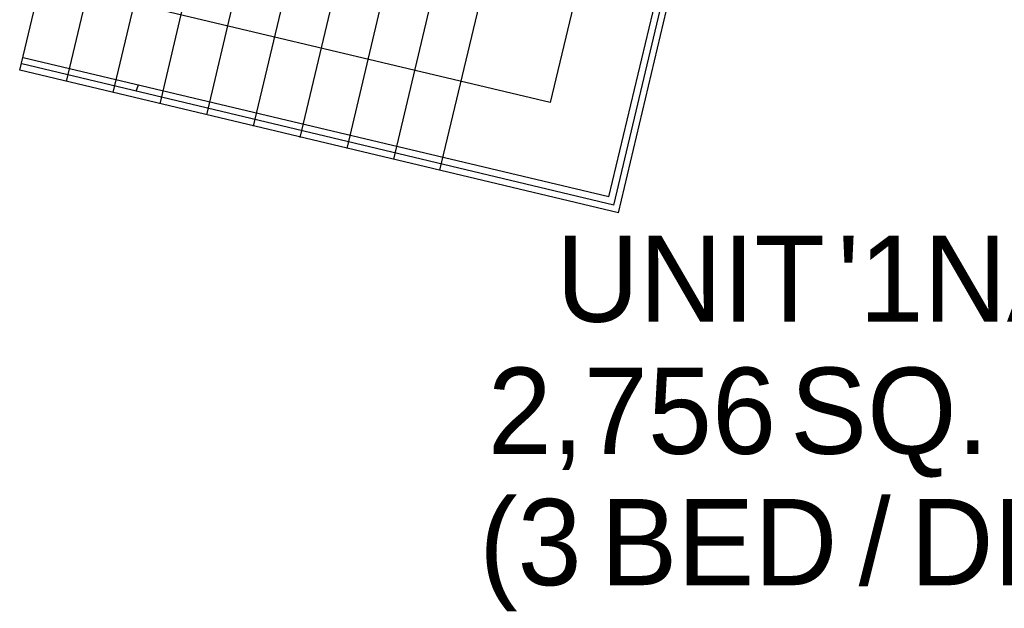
# Model space of a CAD drawing. Header units: feet. Extents: x -79 to 198, y -22 to 181.
# Tile 370 of 656: x 80 to 99, y 29 to 41. Entities that reach past the tile are written whole.
import ezdxf
from ezdxf.enums import TextEntityAlignment as Align

# ---------------------------------------------------------------- set-up
doc = ezdxf.new("R2010")
doc.units = ezdxf.units.FT
doc.layers.add('A-LINEA', color=7, linetype='CONTINUOUS')
doc.layers.add('A-TEXTO-PDF', color=3, linetype='CONTINUOUS')

msp = doc.modelspace()

# ---------------------------------------------------------------- linework, layer by layer
at = {"layer": 'A-LINEA'}
for p, q in [((80.44, 39.7244), (82.0667, 46.5378)), ((81.3333, 39.5111), (82.96, 46.3244)), ((82.2267, 39.2978), (83.8533, 46.1111)), ((83.12, 39.0844), (84.7333, 45.8978)), ((84.0133, 38.8711), (85.6267, 45.6844)), ((84.9067, 38.6578), (86.52, 45.4711)), ((85.8, 38.4444), (87.4133, 45.2578)), ((86.6933, 38.2311), (88.3067, 45.0444)), ((87.5867, 38.0311), (89.2, 44.8311)), ((88.4667, 37.8178), (90.0933, 44.6178)), ((91.7867, 37.1511), (93.3467, 43.7244)), ((91.88, 37.0044), (93.4933, 43.8178)), ((91.88, 37.0044), (93.4933, 43.8178)), ((91.6933, 37.3111), (93.2, 43.6311)), ((91.6933, 37.3111), (80.5067, 39.9644)), ((91.88, 37.0044), (80.44, 39.7244)), ((91.7867, 37.1511), (80.48, 39.8444)), ((82.6667, 39.3244), (82.7067, 39.4444))]:
    msp.add_line(p, q, dxfattribs=at)
msp.add_lwpolyline([(86.1467, 43.7644), (91.3867, 42.5111), (90.5733, 39.1111), (80.8533, 41.4178)], dxfattribs=at)

# ---------------------------------------------------------------- texts
at = {"layer": 'A-TEXTO-PDF'}
for s, p in [('UNIT', (93.2534, 34.9252)), ("'1NA'", (98.6195, 34.9252)), ('2,756', (92.134, 32.4052)), ('SQ.', (97.0525, 32.4052)), ('(3', (90.1946, 29.8985)), ('/', (96.7694, 29.8985)), ('DEN)', (100.1417, 29.8985)), ('BED', (93.7963, 29.8985))]:
    msp.add_text(s, height=1.646, dxfattribs=at).set_placement(p, align=Align.CENTER)

doc.saveas('drawing.dxf')
